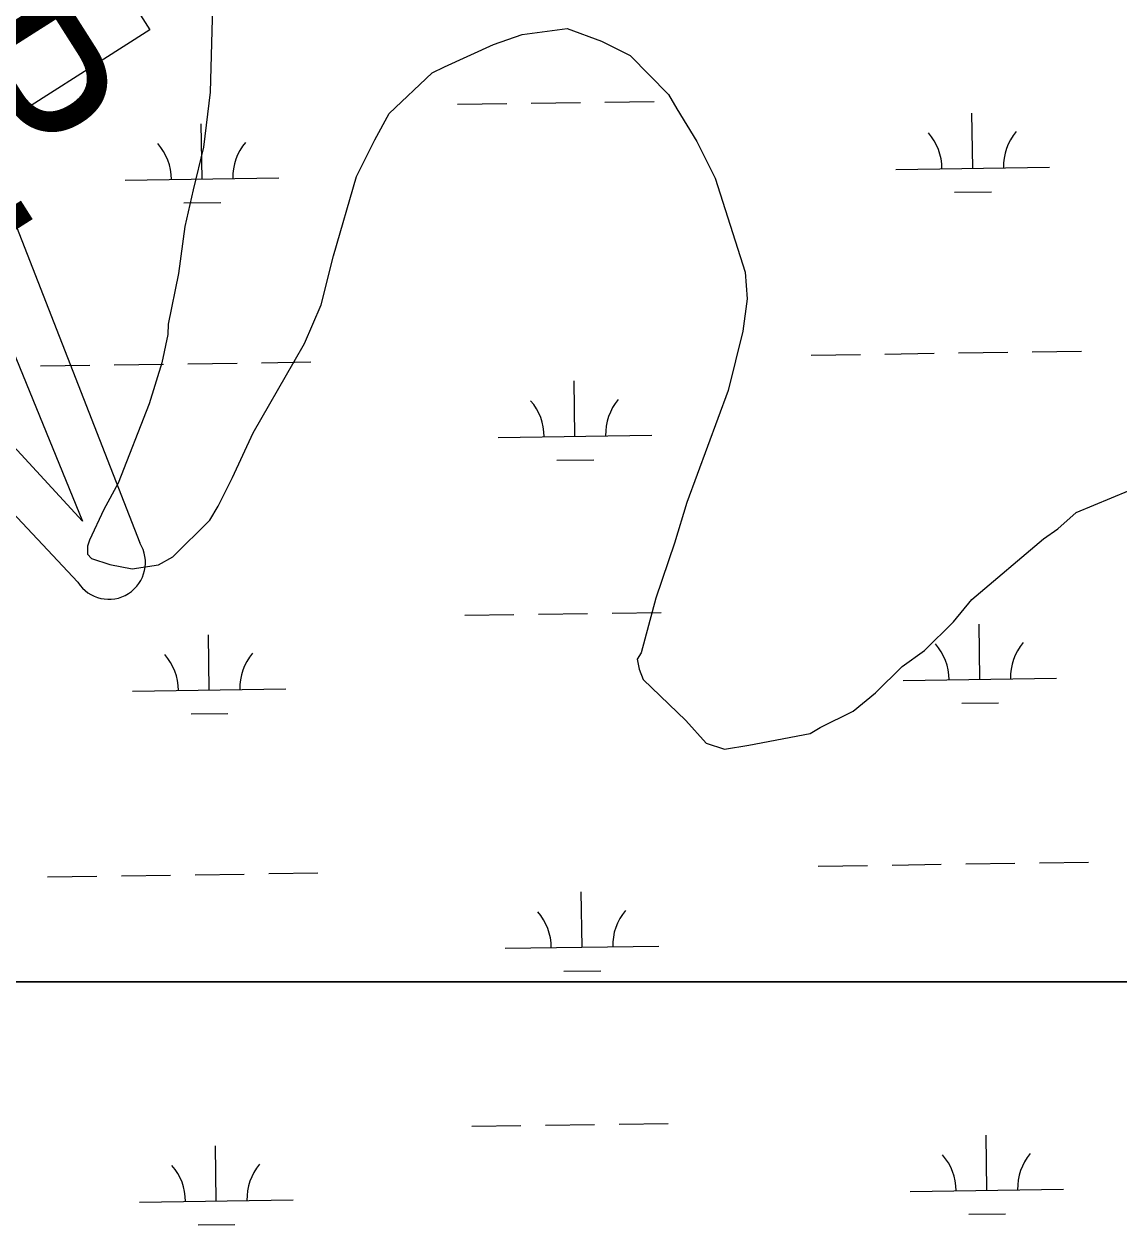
# Model space of a CAD drawing. Extents: x 3767014 to 3805179, y 361544 to 387384.
# Drawn here: x 3800915 to 3801628, y 368585 to 369367 of the extents above; entities that cross this region are included whole.
import ezdxf

# ---------------------------------------------------------------- set-up
doc = ezdxf.new("R2010")
doc.units = 0
for name, color, linetype in [('V-SITE-VEGE', 7, 'Continuous'), ('V-TOPO-WATR-IDEN', 7, 'Continuous'), ('V-WETL-SWMP', 7, 'Continuous')]:
    doc.layers.add(name, color=color, linetype=linetype)

msp = doc.modelspace()

# ---------------------------------------------------------------- linework, layer by layer
at = {"layer": 'V-SITE-VEGE'}
for p, q in [((3801038.1, 369378.278), (3801036.484, 369322.534)), ((3801221.16, 369353.438), (3801239.779, 369359.979)), ((3801239.779, 369359.979), (3801269.004, 369363.811)), ((3801269.004, 369363.811), (3801291.528, 369355.73)), ((3801189.226, 369339.002), (3801221.16, 369353.438)), ((3801291.528, 369355.73), (3801310.064, 369346.344)), ((3801310.064, 369346.344), (3801335.154, 369320.99)), ((3801153.228, 369308.656), (3801181.243, 369335.059)), ((3801181.243, 369335.059), (3801189.226, 369339.002)), ((3801036.484, 369322.534), (3801032.316, 369286.714)), ((3801335.154, 369320.99), (3801340.415, 369311.669)), ((3801340.415, 369311.669), (3801353.58, 369290.364)), ((3801143.848, 369291.447), (3801153.228, 369308.656)), ((3801131.778, 369267.615), (3801143.848, 369291.447)), ((3801353.58, 369290.364), (3801365.403, 369266.408)), ((3801032.316, 369286.714), (3801025.535, 369258.874)), ((3801116.907, 369215.921), (3801131.778, 369267.615)), ((3801365.403, 369266.408), (3801385, 369205.243)), ((3801025.535, 369258.874), (3801020.102, 369235.006)), ((3801020.102, 369235.006), (3801015.961, 369204.495)), ((3801108.779, 369184.103), (3801116.907, 369215.921)), ((3801015.961, 369204.495), (3801009.154, 369171.344)), ((3801385, 369205.243), (3801386.237, 369187.98)), ((3801386.237, 369187.98), (3801383.473, 369166.755)), ((3801098.029, 369158.937), (3801108.779, 369184.103)), ((3801009.154, 369171.344), (3801009.119, 369164.709)), ((3801009.119, 369164.709), (3801005.039, 369146.144)), ((3801383.473, 369166.755), (3801373.982, 369128.308)), ((3801091.33, 369147.026), (3801098.029, 369158.937)), ((3801064.542, 369100.703), (3801091.33, 369147.026)), ((3801005.039, 369146.144), (3800996.939, 369119.636)), ((3801373.982, 369128.308), (3801347.055, 369055.436)), ((3800996.939, 369119.636), (3800976.76, 369067.969)), ((3801051.115, 369071.568), (3801064.542, 369100.703)), ((3801041.727, 369053.031), (3801051.115, 369071.568)), ((3800976.76, 369067.969), (3800967.378, 369050.76)), ((3801600.567, 369048.814), (3801635.155, 369063.238)), ((3801036.369, 369043.768), (3801041.727, 369053.031)), ((3801347.055, 369055.436), (3801338.955, 369028.928)), ((3800967.378, 369050.76), (3800957.982, 369030.899)), ((3801588.563, 369038.257), (3801600.567, 369048.814)), ((3801012.353, 369019.997), (3801036.369, 369043.768)), ((3801579.239, 369031.669), (3801588.563, 369038.257)), ((3800957.982, 369030.899), (3800956.635, 369026.923)), ((3801532.573, 368992.087), (3801579.239, 369031.669)), ((3800956.635, 369026.923), (3800956.606, 369021.613)), ((3800956.606, 369021.613), (3800959.25, 369018.944)), ((3801338.955, 369028.928), (3801326.823, 368993.15)), ((3800959.25, 369018.944), (3800971.175, 369014.902)), ((3800971.175, 369014.902), (3800985.763, 369012.17)), ((3800985.763, 369012.17), (3801003.034, 369014.736)), ((3801003.034, 369014.736), (3801012.353, 369019.997)), ((3801326.823, 368993.15), (3801317.345, 368957.359)), ((3801520.551, 368977.546), (3801532.573, 368992.087)), ((3801501.872, 368959.059), (3801520.551, 368977.546)), ((3801487.214, 368948.516), (3801501.872, 368959.059)), ((3801317.345, 368957.359), (3801314.67, 368953.39)), ((3801314.67, 368953.39), (3801315.962, 368946.744)), ((3801315.962, 368946.744), (3801318.584, 368940.094)), ((3801469.87, 368931.347), (3801487.214, 368948.516)), ((3801318.584, 368940.094), (3801346.322, 368913.403)), ((3801455.206, 368919.475), (3801469.87, 368931.347)), ((3801346.322, 368913.403), (3801359.521, 368898.731)), ((3801433.913, 368908.967), (3801455.206, 368919.475)), ((3801387.39, 368897.26), (3801427.255, 368905.018)), ((3801427.255, 368905.018), (3801433.913, 368908.967)), ((3801359.521, 368898.731), (3801371.447, 368894.686)), ((3801371.447, 368894.686), (3801387.39, 368897.26))]:
    msp.add_line(p, q, dxfattribs=at)
at = {"layer": 'V-TOPO-WATR-IDEN'}
for points in [[(3800388.477, 369976.191), (3800579.134, 369778.135), (3800689.051, 369848.02), (3800997.386, 369363.061), (3800887.469, 369293.176), (3800990.701, 369028.995)], [(3800950.429, 369003.39), (3800749.88, 369217.007), (3800651.653, 369371.502), (3800533.681, 369296.496), (3800442.383, 369440.093), (3800560.354, 369515.099), (3800451.786, 369685.858), (3800348.205, 369950.586)], [(3800866.893, 369254.737), (3800953.388, 369043.21), (3800798.538, 369211.279)]]:
    msp.add_lwpolyline(points, dxfattribs=at)
msp.add_arc((3800970.565, 369016.193), 23.861, 212.448065, 32.448065, dxfattribs=at)
at = {"layer": 'V-WETL-SWMP'}
for p, q in [((3801197.701, 369314.645), (3801229.698, 369315.09)), ((3801245.696, 369315.312), (3801277.693, 369315.756)), ((3801293.692, 369315.979), (3801325.688, 369316.423)), ((3801533.157, 369272.871), (3801532.657, 369308.867)), ((3801031.298, 369265.899), (3801030.798, 369301.896)), ((3801483.162, 369272.176), (3801583.153, 369273.565)), ((3800981.303, 369265.205), (3801081.293, 369266.594)), ((3801521.373, 369257.275), (3801545.371, 369257.608)), ((3801019.513, 369250.303), (3801043.511, 369250.636)), ((3801070.118, 369146.356), (3801102.115, 369146.8)), ((3801427.992, 369151.327), (3801459.988, 369151.772)), ((3801475.987, 369151.994), (3801507.984, 369152.438)), ((3801523.982, 369152.661), (3801555.979, 369153.105)), ((3801571.978, 369153.327), (3801603.975, 369153.772)), ((3800926.132, 369144.356), (3800958.129, 369144.8)), ((3800974.127, 369145.023), (3801006.124, 369145.467)), ((3801022.123, 369145.689), (3801054.12, 369146.134)), ((3801274.119, 369098.443), (3801273.619, 369134.439)), ((3801224.124, 369097.748), (3801324.114, 369099.137)), ((3801262.335, 369082.847), (3801286.333, 369083.18)), ((3801202.322, 368982.002), (3801234.319, 368982.447)), ((3801250.317, 368982.669), (3801282.314, 368983.114)), ((3801298.313, 368983.336), (3801330.309, 368983.78)), ((3801537.778, 368940.228), (3801537.278, 368976.224)), ((3801035.919, 368933.256), (3801035.419, 368969.253)), ((3801487.783, 368939.533), (3801587.774, 368940.922)), ((3800985.924, 368932.562), (3801085.914, 368933.951)), ((3801525.994, 368924.632), (3801549.992, 368924.965)), ((3801024.134, 368917.66), (3801048.132, 368917.994)), ((3801432.613, 368818.684), (3801464.609, 368819.129)), ((3801480.608, 368819.351), (3801512.605, 368819.796)), ((3801528.603, 368820.018), (3801560.6, 368820.462)), ((3801576.599, 368820.685), (3801608.595, 368821.129)), ((3800930.753, 368811.713), (3800962.75, 368812.157)), ((3800978.748, 368812.38), (3801010.745, 368812.824)), ((3801026.744, 368813.046), (3801058.741, 368813.491)), ((3801074.739, 368813.713), (3801106.736, 368814.158)), ((3801278.74, 368765.8), (3801278.24, 368801.797)), ((3801228.745, 368765.106), (3801328.735, 368766.495)), ((3801266.956, 368750.204), (3801290.953, 368750.537)), ((3803041.142, 368743.359), (3800701.509, 368743.359)), ((3800701.511, 368743.361), (3803041.142, 368743.36)), ((3801206.941, 368649.357), (3801238.938, 368649.802)), ((3801254.936, 368650.024), (3801286.933, 368650.468)), ((3801302.932, 368650.69), (3801334.929, 368651.135)), ((3801542.398, 368607.582), (3801541.898, 368643.579)), ((3801040.538, 368600.611), (3801040.038, 368636.608)), ((3801492.402, 368606.888), (3801592.393, 368608.277)), ((3800990.543, 368599.917), (3801090.533, 368601.306)), ((3801530.613, 368591.986), (3801554.611, 368592.32)), ((3801028.754, 368585.015), (3801052.751, 368585.348))]:
    msp.add_line(p, q, dxfattribs=at)
for centre, start, end in [((3801477.913, 369272.578), 0.024037, 41.567696), ((3801588.388, 369274.113), 140.024034, 181.567693), ((3800976.054, 369265.607), 0.024037, 41.567696), ((3801086.529, 369267.141), 140.024034, 181.567693), ((3801218.875, 369098.15), 0.024037, 41.567696), ((3801329.35, 369099.685), 140.024034, 181.567693), ((3801482.534, 368939.935), 0.024037, 41.567696), ((3801593.009, 368941.47), 140.024034, 181.567693), ((3800980.675, 368932.964), 0.024037, 41.567696), ((3801091.15, 368934.499), 140.024034, 181.567693), ((3801223.496, 368765.508), 0.024037, 41.567696), ((3801333.971, 368767.042), 140.024034, 181.567693), ((3801487.153, 368607.29), 0.024037, 41.567696), ((3801597.629, 368608.825), 140.024034, 181.567693), ((3800985.294, 368600.318), 0.024037, 41.567696), ((3801095.769, 368601.853), 140.024034, 181.567693)]:
    msp.add_arc(centre, 35.246, start, end, dxfattribs=at)

# ---------------------------------------------------------------- texts
at = {"layer": 'V-TOPO-WATR-IDEN'}
msp.add_text('L.W.R.P.', height=112.0495, rotation=302.448001, dxfattribs=at).set_placement((3800592.055, 369724.751))

doc.saveas('drawing.dxf')
